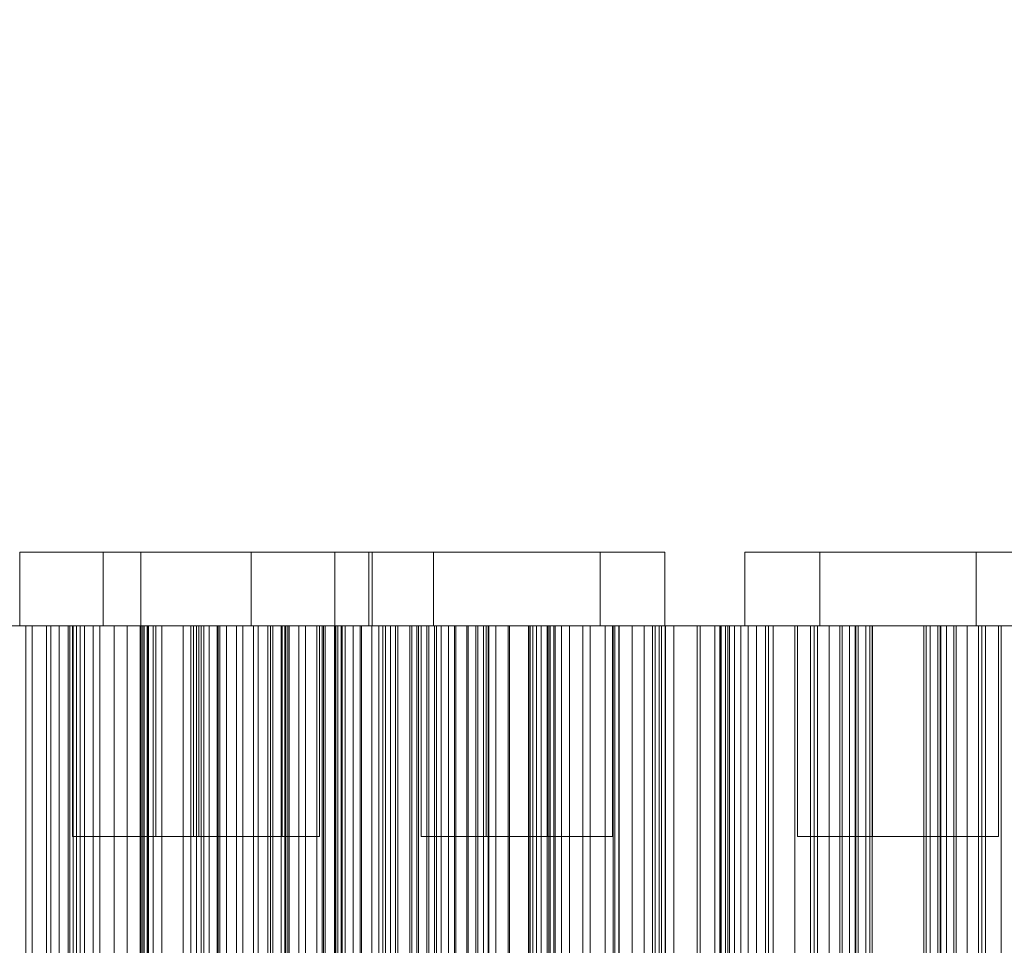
# Model space of a CAD drawing. Header units: millimetres. Extents: x -2233 to 61924, y -68080 to 6847.
# Tile 591 of 656: x 25083 to 25270, y -17311 to -17135. Entities that reach past the tile are written whole.
import ezdxf

# ---------------------------------------------------------------- set-up
doc = ezdxf.new("R2010")
doc.units = ezdxf.units.MM
doc.layers.add('COTAS_P', color=1, linetype='Continuous', lineweight=0)
doc.layers.add('superior_briquetadora', color=7, linetype='Continuous', lineweight=0)
doc.dimstyles.new('R19_100', dxfattribs={"dimtxt": 250, "dimasz": 150, "dimexe": 150, "dimexo": 80, "dimgap": 100, "dimtad": 1, "dimtih": 1, "dimtoh": 1, "dimdsep": 46, "dimcen": 0.09, "dimadec": 0, "dimazin": 0, "dimtfac": 1, "dimtdec": 4, "dimtofl": 0, "dimtmove": 0, "dimatfit": 3, "dimfxl": 1, "dimtolj": 1, "dimtzin": 0, "dimarcsym": 0})

# ---------------------------------------------------------------- blocks, each defined once
blk = doc.blocks.new('DIM_R27_34')
at = {"layer": 'COTAS_P'}
for p, q in [((24250.07, -17080), (24400.07, -17035)), ((26750.07, -17080), (26600.07, -17035)), ((24250.07, -17980), (24250.07, -17080)), ((24250.07, -17080), (26750.07, -17080)), ((24250.07, -17080), (24400.07, -17125)), ((26750.07, -17080), (26600.07, -17125)), ((26750.07, -17980), (26750.07, -17080))]:
    blk.add_line(p, q, dxfattribs=at)
blk.add_text('2500 P', height=250, dxfattribs=at).set_placement((25500.07, -16980))

msp = doc.modelspace()

# ---------------------------------------------------------------- linework, layer by layer
at = {"layer": 'superior_briquetadora'}
for p, q in [((25083.269, -17236), (25085.913, -17236)), ((25083.269, -17236), (25083.269, -17250)), ((25084.976, -17236), (25083.269, -17236)), ((25090.698, -17236), (25084.976, -17236)), ((25085.913, -17236), (25092.386, -17236)), ((25099.3, -17236), (25090.698, -17236)), ((25092.386, -17236), (25101.405, -17236)), ((25099.114, -17236), (25101.759, -17236)), ((25099.114, -17236), (25099.114, -17250)), ((25100.822, -17236), (25099.114, -17236)), ((25109.079, -17236), (25099.3, -17236)), ((25106.543, -17236), (25100.822, -17236)), ((25101.405, -17236), (25111.184, -17236)), ((25101.759, -17236), (25108.231, -17236)), ((25106.229, -17236), (25108.873, -17236)), ((25106.229, -17236), (25106.229, -17250)), ((25107.937, -17236), (25106.229, -17236)), ((25115.146, -17236), (25106.543, -17236)), ((25113.658, -17236), (25107.937, -17236)), ((25108.231, -17236), (25117.251, -17236)), ((25108.873, -17236), (25115.346, -17236)), ((25118.098, -17236), (25109.079, -17236)), ((25111.184, -17236), (25119.786, -17236)), ((25122.26, -17236), (25113.658, -17236)), ((25124.925, -17236), (25115.146, -17236)), ((25115.346, -17236), (25124.365, -17236)), ((25117.251, -17236), (25127.03, -17236)), ((25124.571, -17236), (25118.098, -17236)), ((25119.786, -17236), (25125.508, -17236)), ((25132.04, -17236), (25122.26, -17236)), ((25124.365, -17236), (25134.144, -17236)), ((25127.216, -17236), (25124.571, -17236)), ((25133.944, -17236), (25124.925, -17236)), ((25125.508, -17236), (25127.216, -17236)), ((25127.03, -17236), (25135.632, -17236)), ((25127.216, -17236), (25127.216, -17250)), ((25141.059, -17236), (25132.04, -17236)), ((25140.417, -17236), (25133.944, -17236)), ((25134.144, -17236), (25142.747, -17236)), ((25135.632, -17236), (25141.353, -17236)), ((25143.061, -17236), (25140.417, -17236)), ((25147.532, -17236), (25141.059, -17236)), ((25141.353, -17236), (25143.061, -17236)), ((25142.747, -17236), (25148.468, -17236)), ((25143.061, -17236), (25143.061, -17250)), ((25150.176, -17236), (25147.532, -17236)), ((25148.468, -17236), (25150.176, -17236)), ((25149.52, -17236), (25152.164, -17236)), ((25149.52, -17236), (25149.52, -17250)), ((25151.227, -17236), (25149.52, -17236)), ((25150.176, -17236), (25150.176, -17250)), ((25156.949, -17236), (25151.227, -17236)), ((25152.164, -17236), (25158.637, -17236)), ((25165.551, -17236), (25156.949, -17236)), ((25158.637, -17236), (25167.656, -17236)), ((25161.843, -17236), (25164.487, -17236)), ((25161.843, -17236), (25161.843, -17250)), ((25163.551, -17236), (25161.843, -17236)), ((25169.272, -17236), (25163.551, -17236)), ((25164.487, -17236), (25170.96, -17236)), ((25175.33, -17236), (25165.551, -17236)), ((25167.656, -17236), (25177.435, -17236)), ((25177.874, -17236), (25169.272, -17236)), ((25170.96, -17236), (25179.979, -17236)), ((25184.349, -17236), (25175.33, -17236)), ((25177.435, -17236), (25186.037, -17236)), ((25187.654, -17236), (25177.874, -17236)), ((25179.979, -17236), (25189.758, -17236)), ((25190.822, -17236), (25184.349, -17236)), ((25186.037, -17236), (25191.759, -17236)), ((25196.673, -17236), (25187.654, -17236)), ((25189.758, -17236), (25198.361, -17236)), ((25193.467, -17236), (25190.822, -17236)), ((25191.759, -17236), (25193.467, -17236)), ((25193.467, -17236), (25193.467, -17250)), ((25203.145, -17236), (25196.673, -17236)), ((25198.361, -17236), (25204.082, -17236)), ((25205.79, -17236), (25203.145, -17236)), ((25204.082, -17236), (25205.79, -17236)), ((25205.79, -17236), (25205.79, -17250)), ((25220.979, -17236), (25223.624, -17236)), ((25220.979, -17236), (25220.979, -17250)), ((25222.687, -17236), (25220.979, -17236)), ((25228.408, -17236), (25222.687, -17236)), ((25223.624, -17236), (25230.096, -17236)), ((25237.011, -17236), (25228.408, -17236)), ((25230.096, -17236), (25239.116, -17236)), ((25235.209, -17236), (25237.853, -17236)), ((25235.209, -17236), (25235.209, -17250)), ((25236.916, -17236), (25235.209, -17236)), ((25242.638, -17236), (25236.916, -17236)), ((25246.79, -17236), (25237.011, -17236)), ((25237.853, -17236), (25244.326, -17236)), ((25239.116, -17236), (25248.895, -17236)), ((25251.24, -17236), (25242.638, -17236)), ((25244.326, -17236), (25253.345, -17236)), ((25255.809, -17236), (25246.79, -17236)), ((25248.895, -17236), (25257.497, -17236)), ((25261.019, -17236), (25251.24, -17236)), ((25253.345, -17236), (25263.124, -17236)), ((25262.282, -17236), (25255.809, -17236)), ((25257.497, -17236), (25263.218, -17236)), ((25270.039, -17236), (25261.019, -17236)), ((25264.926, -17236), (25262.282, -17236)), ((25263.124, -17236), (25271.727, -17236)), ((25263.218, -17236), (25264.926, -17236)), ((25264.926, -17236), (25264.926, -17250)), ((25276.511, -17236), (25270.039, -17236)), ((25084.403, -17250), (25078.132, -17250)), ((25093.37, -17250), (25079.171, -17250)), ((25080.26, -17250), (25094.025, -17250)), ((25081.976, -17250), (25085.627, -17250)), ((25082.011, -17250), (25088.329, -17250)), ((25083.269, -17250), (25085.913, -17250)), ((25084.976, -17250), (25083.269, -17250)), ((25090.749, -17250), (25084.403, -17250)), ((25084.403, -17450), (25084.403, -17250)), ((25090.698, -17250), (25084.976, -17250)), ((25085.627, -17250), (25085.627, -17450)), ((25085.627, -17250), (25089.114, -17250)), ((25085.913, -17250), (25092.386, -17250)), ((25088.329, -17250), (25094.72, -17250)), ((25088.329, -17450), (25088.329, -17250)), ((25089.114, -17250), (25089.114, -17450)), ((25089.114, -17250), (25092.425, -17250)), ((25099.3, -17250), (25090.698, -17250)), ((25097.167, -17250), (25090.749, -17250)), ((25090.749, -17450), (25090.749, -17250)), ((25092.386, -17250), (25101.405, -17250)), ((25092.425, -17250), (25092.425, -17450)), ((25092.425, -17250), (25095.541, -17250)), ((25092.757, -17480), (25092.757, -17250)), ((25093.727, -17250), (25092.757, -17250)), ((25092.757, -17250), (25094.26, -17250)), ((25093.257, -17250), (25094.699, -17250)), ((25093.257, -17250), (25093.257, -17290)), ((25094.188, -17250), (25093.257, -17250)), ((25107.415, -17250), (25093.37, -17250)), ((25093.37, -17450), (25093.37, -17250)), ((25096.978, -17250), (25093.727, -17250)), ((25094.025, -17250), (25106.834, -17250)), ((25094.025, -17450), (25094.025, -17250)), ((25097.309, -17250), (25094.188, -17250)), ((25094.26, -17250), (25097.937, -17250)), ((25094.699, -17250), (25098.23, -17250)), ((25094.72, -17250), (25101.182, -17250)), ((25094.72, -17450), (25094.72, -17250)), ((25095.541, -17250), (25095.541, -17450)), ((25095.541, -17250), (25098.436, -17250)), ((25101.866, -17250), (25096.978, -17250)), ((25103.655, -17250), (25097.167, -17250)), ((25097.167, -17450), (25097.167, -17250)), ((25102.001, -17250), (25097.309, -17250)), ((25097.937, -17250), (25103.062, -17250)), ((25098.23, -17250), (25103.149, -17250)), ((25098.436, -17250), (25098.436, -17450)), ((25098.436, -17250), (25107.535, -17250)), ((25099.114, -17250), (25101.759, -17250)), ((25100.822, -17250), (25099.114, -17250)), ((25109.079, -17250), (25099.3, -17250)), ((25106.543, -17250), (25100.822, -17250)), ((25101.182, -17250), (25107.71, -17250)), ((25101.182, -17450), (25101.182, -17250)), ((25101.405, -17250), (25111.184, -17250)), ((25101.759, -17250), (25108.231, -17250)), ((25107.422, -17250), (25101.866, -17250)), ((25107.335, -17250), (25102.001, -17250)), ((25103.062, -17250), (25108.618, -17250)), ((25103.149, -17250), (25108.483, -17250)), ((25110.208, -17250), (25103.655, -17250)), ((25103.655, -17450), (25103.655, -17250)), ((25106.086, -17250), (25106.086, -17450)), ((25106.151, -17250), (25106.086, -17250)), ((25106.086, -17250), (25106.194, -17250)), ((25106.151, -17250), (25106.151, -17450)), ((25106.402, -17250), (25106.151, -17250)), ((25106.194, -17250), (25106.194, -17450)), ((25106.194, -17250), (25106.468, -17250)), ((25106.229, -17250), (25108.873, -17250)), ((25107.937, -17250), (25106.229, -17250)), ((25106.402, -17250), (25106.402, -17450)), ((25106.855, -17250), (25106.402, -17250)), ((25106.468, -17250), (25106.468, -17450)), ((25106.468, -17250), (25115.753, -17250)), ((25115.146, -17250), (25106.543, -17250)), ((25106.834, -17250), (25118.195, -17250)), ((25106.834, -17450), (25106.834, -17250)), ((25106.855, -17250), (25106.855, -17450)), ((25107.535, -17250), (25106.855, -17250)), ((25112.255, -17250), (25107.335, -17250)), ((25120.766, -17250), (25107.415, -17250)), ((25107.415, -17450), (25107.415, -17250)), ((25112.547, -17250), (25107.422, -17250)), ((25107.535, -17250), (25107.535, -17450)), ((25107.71, -17250), (25114.303, -17250)), ((25107.71, -17450), (25107.71, -17250)), ((25113.658, -17250), (25107.937, -17250)), ((25108.231, -17250), (25117.251, -17250)), ((25108.483, -17250), (25113.175, -17250)), ((25108.603, -17480), (25108.603, -17250)), ((25109.573, -17250), (25108.603, -17250)), ((25108.603, -17250), (25110.105, -17250)), ((25108.618, -17250), (25113.506, -17250)), ((25108.873, -17250), (25115.346, -17250)), ((25118.098, -17250), (25109.079, -17250)), ((25109.102, -17250), (25110.545, -17250)), ((25109.102, -17250), (25109.102, -17290)), ((25110.034, -17250), (25109.102, -17250)), ((25112.824, -17250), (25109.573, -17250)), ((25113.154, -17250), (25110.034, -17250)), ((25110.105, -17250), (25113.783, -17250)), ((25116.825, -17250), (25110.208, -17250)), ((25110.208, -17450), (25110.208, -17250)), ((25110.545, -17250), (25114.075, -17250)), ((25111.184, -17250), (25119.786, -17250)), ((25115.785, -17250), (25112.255, -17250)), ((25116.225, -17250), (25112.547, -17250)), ((25117.712, -17250), (25112.824, -17250)), ((25117.847, -17250), (25113.154, -17250)), ((25113.175, -17250), (25116.296, -17250)), ((25113.506, -17250), (25116.757, -17250)), ((25122.26, -17250), (25113.658, -17250)), ((25113.783, -17250), (25118.907, -17250)), ((25114.075, -17250), (25118.995, -17250)), ((25114.303, -17250), (25120.957, -17250)), ((25114.303, -17450), (25114.303, -17250)), ((25124.925, -17250), (25115.146, -17250)), ((25115.346, -17250), (25124.365, -17250)), ((25115.718, -17480), (25115.718, -17250)), ((25116.688, -17250), (25115.718, -17250)), ((25115.718, -17250), (25117.22, -17250)), ((25115.753, -17250), (25115.753, -17450)), ((25115.753, -17250), (25119.205, -17250)), ((25117.228, -17250), (25115.785, -17250)), ((25116.217, -17250), (25117.659, -17250)), ((25116.217, -17250), (25116.217, -17290)), ((25117.148, -17250), (25116.217, -17250)), ((25117.727, -17250), (25116.225, -17250)), ((25116.296, -17250), (25117.228, -17250)), ((25119.939, -17250), (25116.688, -17250)), ((25116.757, -17250), (25117.727, -17250)), ((25130.383, -17250), (25116.825, -17250)), ((25116.825, -17450), (25116.825, -17250)), ((25120.269, -17250), (25117.148, -17250)), ((25117.22, -17250), (25120.898, -17250)), ((25117.228, -17250), (25117.228, -17290)), ((25117.251, -17250), (25127.03, -17250)), ((25117.659, -17250), (25121.19, -17250)), ((25123.268, -17250), (25117.712, -17250)), ((25117.727, -17480), (25117.727, -17250)), ((25123.181, -17250), (25117.847, -17250)), ((25124.571, -17250), (25118.098, -17250)), ((25118.195, -17250), (25121.277, -17250)), ((25118.195, -17450), (25118.195, -17250)), ((25118.907, -17250), (25124.464, -17250)), ((25118.995, -17250), (25124.329, -17250)), ((25119.205, -17250), (25119.205, -17450)), ((25119.205, -17250), (25122.495, -17250)), ((25119.786, -17250), (25125.508, -17250)), ((25124.826, -17250), (25119.939, -17250)), ((25124.961, -17250), (25120.269, -17250)), ((25132.91, -17250), (25120.766, -17250)), ((25120.766, -17450), (25120.766, -17250)), ((25120.898, -17250), (25126.022, -17250)), ((25120.957, -17250), (25127.67, -17250)), ((25120.957, -17450), (25120.957, -17250)), ((25121.19, -17250), (25126.109, -17250)), ((25121.277, -17250), (25124.417, -17250)), ((25121.277, -17450), (25121.277, -17250)), ((25132.04, -17250), (25122.26, -17250)), ((25122.495, -17250), (25122.495, -17450)), ((25122.495, -17250), (25125.615, -17250)), ((25128.1, -17250), (25123.181, -17250)), ((25128.392, -17250), (25123.268, -17250)), ((25124.329, -17250), (25129.021, -17250)), ((25124.365, -17250), (25134.144, -17250)), ((25124.417, -17250), (25127.614, -17250)), ((25124.417, -17450), (25124.417, -17250)), ((25124.464, -17250), (25129.351, -17250)), ((25127.216, -17250), (25124.571, -17250)), ((25130.383, -17250), (25124.826, -17250)), ((25133.944, -17250), (25124.925, -17250)), ((25130.295, -17250), (25124.961, -17250)), ((25125.508, -17250), (25127.216, -17250)), ((25125.615, -17250), (25125.615, -17450)), ((25125.615, -17250), (25128.55, -17250)), ((25126.022, -17250), (25131.579, -17250)), ((25126.109, -17250), (25131.444, -17250)), ((25127.03, -17250), (25135.632, -17250)), ((25127.614, -17250), (25130.866, -17250)), ((25127.614, -17450), (25127.614, -17250)), ((25127.67, -17250), (25134.437, -17250)), ((25127.67, -17450), (25127.67, -17250)), ((25131.631, -17250), (25128.1, -17250)), ((25132.07, -17250), (25128.392, -17250)), ((25128.55, -17250), (25128.55, -17450)), ((25128.55, -17250), (25131.283, -17250)), ((25129.021, -17250), (25132.142, -17250)), ((25129.351, -17250), (25132.602, -17250)), ((25135.215, -17250), (25130.295, -17250)), ((25135.507, -17250), (25130.383, -17250)), ((25144.513, -17250), (25130.383, -17250)), ((25130.383, -17450), (25130.383, -17250)), ((25130.866, -17250), (25134.173, -17250)), ((25130.866, -17450), (25130.866, -17250)), ((25131.283, -17250), (25131.283, -17450)), ((25131.283, -17250), (25133.786, -17250)), ((25131.444, -17250), (25136.136, -17250)), ((25131.579, -17250), (25136.466, -17250)), ((25133.073, -17250), (25131.631, -17250)), ((25141.059, -17250), (25132.04, -17250)), ((25133.573, -17250), (25132.07, -17250)), ((25132.142, -17250), (25133.073, -17250)), ((25132.602, -17250), (25133.573, -17250)), ((25136.249, -17250), (25132.91, -17250)), ((25132.91, -17450), (25132.91, -17250)), ((25133.073, -17250), (25133.073, -17290)), ((25133.573, -17480), (25133.573, -17250)), ((25133.786, -17250), (25133.786, -17450)), ((25133.786, -17250), (25143.211, -17250)), ((25140.417, -17250), (25133.944, -17250)), ((25134.144, -17250), (25142.747, -17250)), ((25134.173, -17250), (25137.531, -17250)), ((25134.173, -17450), (25134.173, -17250)), ((25134.437, -17250), (25141.257, -17250)), ((25134.437, -17450), (25134.437, -17250)), ((25138.746, -17250), (25135.215, -17250)), ((25139.185, -17250), (25135.507, -17250)), ((25135.632, -17250), (25141.353, -17250)), ((25136.136, -17250), (25139.257, -17250)), ((25139.639, -17250), (25136.249, -17250)), ((25136.249, -17450), (25136.249, -17250)), ((25136.466, -17250), (25139.717, -17250)), ((25137.531, -17250), (25140.94, -17250)), ((25137.531, -17450), (25137.531, -17250)), ((25140.188, -17250), (25138.746, -17250)), ((25140.687, -17250), (25139.185, -17250)), ((25139.257, -17250), (25140.188, -17250)), ((25143.079, -17250), (25139.639, -17250)), ((25139.639, -17450), (25139.639, -17250)), ((25139.717, -17250), (25140.687, -17250)), ((25140.188, -17250), (25140.188, -17290)), ((25143.061, -17250), (25140.417, -17250)), ((25140.687, -17480), (25140.687, -17250)), ((25140.94, -17250), (25144.399, -17250)), ((25140.94, -17450), (25140.94, -17250)), ((25147.532, -17250), (25141.059, -17250)), ((25141.257, -17250), (25148.126, -17250)), ((25141.257, -17450), (25141.257, -17250)), ((25141.353, -17250), (25143.061, -17250)), ((25142.747, -17250), (25148.468, -17250)), ((25143.002, -17250), (25143.002, -17450)), ((25143.211, -17250), (25143.002, -17250)), ((25143.002, -17250), (25143.028, -17250)), ((25143.028, -17250), (25143.028, -17450)), ((25143.028, -17250), (25143.261, -17250)), ((25146.567, -17250), (25143.079, -17250)), ((25143.079, -17450), (25143.079, -17250)), ((25143.211, -17250), (25143.211, -17450)), ((25143.261, -17250), (25143.261, -17450)), ((25143.261, -17250), (25143.686, -17250)), ((25143.686, -17250), (25143.686, -17450)), ((25143.686, -17250), (25144.289, -17250)), ((25144.289, -17250), (25144.289, -17450)), ((25144.289, -17250), (25145.062, -17250)), ((25144.399, -17250), (25147.905, -17250)), ((25144.399, -17450), (25144.399, -17250)), ((25158.67, -17250), (25144.513, -17250)), ((25144.513, -17450), (25144.513, -17250)), ((25145.062, -17250), (25145.062, -17450)), ((25145.062, -17250), (25154.628, -17250)), ((25150.102, -17250), (25146.567, -17250)), ((25146.567, -17450), (25146.567, -17250)), ((25150.176, -17250), (25147.532, -17250)), ((25147.905, -17250), (25151.457, -17250)), ((25147.905, -17450), (25147.905, -17250)), ((25148.126, -17250), (25162.037, -17250)), ((25148.126, -17450), (25148.126, -17250)), ((25148.468, -17250), (25150.176, -17250)), ((25149.52, -17250), (25152.164, -17250)), ((25151.227, -17250), (25149.52, -17250)), ((25153.682, -17250), (25150.102, -17250)), ((25150.102, -17450), (25150.102, -17250)), ((25156.949, -17250), (25151.227, -17250)), ((25151.457, -17250), (25155.054, -17250)), ((25151.457, -17450), (25151.457, -17250)), ((25152.164, -17250), (25158.637, -17250)), ((25152.186, -17250), (25152.186, -17480)), ((25153.128, -17250), (25152.186, -17250)), ((25152.186, -17250), (25155.004, -17250)), ((25152.685, -17250), (25155.489, -17250)), ((25152.685, -17250), (25152.685, -17800)), ((25153.623, -17250), (25152.685, -17250)), ((25157.796, -17250), (25153.128, -17250)), ((25158.267, -17250), (25153.623, -17250)), ((25157.306, -17250), (25153.682, -17250)), ((25153.682, -17450), (25153.682, -17250)), ((25154.628, -17250), (25154.628, -17450)), ((25154.628, -17250), (25157.694, -17250)), ((25155.004, -17250), (25161.477, -17250)), ((25155.054, -17250), (25158.694, -17250)), ((25155.054, -17450), (25155.054, -17250)), ((25155.489, -17250), (25161.929, -17250)), ((25165.551, -17250), (25156.949, -17250)), ((25160.971, -17250), (25157.306, -17250)), ((25157.306, -17450), (25157.306, -17250)), ((25157.694, -17250), (25157.694, -17450)), ((25157.694, -17250), (25160.592, -17250)), ((25166.01, -17250), (25157.796, -17250)), ((25166.439, -17250), (25158.267, -17250)), ((25158.637, -17250), (25167.656, -17250)), ((25172.311, -17250), (25158.67, -17250)), ((25158.67, -17450), (25158.67, -17250)), ((25158.694, -17250), (25162.375, -17250)), ((25158.694, -17450), (25158.694, -17250)), ((25159.008, -17480), (25159.008, -17250)), ((25159.979, -17250), (25159.008, -17250)), ((25159.008, -17250), (25160.511, -17250)), ((25159.508, -17250), (25160.95, -17250)), ((25159.508, -17250), (25159.508, -17290)), ((25160.439, -17250), (25159.508, -17250)), ((25163.229, -17250), (25159.979, -17250)), ((25163.56, -17250), (25160.439, -17250)), ((25160.511, -17250), (25164.189, -17250)), ((25160.592, -17250), (25160.592, -17450)), ((25160.592, -17250), (25163.314, -17250)), ((25160.95, -17250), (25164.481, -17250)), ((25164.677, -17250), (25160.971, -17250)), ((25160.971, -17450), (25160.971, -17250)), ((25161.477, -17250), (25171.353, -17250)), ((25161.843, -17250), (25164.487, -17250)), ((25163.551, -17250), (25161.843, -17250)), ((25161.929, -17250), (25171.755, -17250)), ((25162.037, -17250), (25176.249, -17250)), ((25162.037, -17450), (25162.037, -17250)), ((25162.375, -17250), (25166.095, -17250)), ((25162.375, -17450), (25162.375, -17250)), ((25168.117, -17250), (25163.229, -17250)), ((25163.314, -17250), (25163.314, -17450)), ((25163.314, -17250), (25165.846, -17250)), ((25169.272, -17250), (25163.551, -17250)), ((25168.252, -17250), (25163.56, -17250)), ((25164.189, -17250), (25169.313, -17250)), ((25164.481, -17250), (25169.4, -17250)), ((25164.487, -17250), (25170.96, -17250)), ((25168.421, -17250), (25164.677, -17250)), ((25164.677, -17450), (25164.677, -17250)), ((25175.33, -17250), (25165.551, -17250)), ((25165.846, -17250), (25165.846, -17450)), ((25165.846, -17250), (25168.169, -17250)), ((25177.454, -17250), (25166.01, -17250)), ((25166.095, -17250), (25169.854, -17250)), ((25166.095, -17450), (25166.095, -17250)), ((25177.825, -17250), (25166.439, -17250)), ((25167.656, -17250), (25177.435, -17250)), ((25173.673, -17250), (25168.117, -17250)), ((25168.169, -17250), (25168.169, -17450)), ((25168.169, -17250), (25170.256, -17250)), ((25173.586, -17250), (25168.252, -17250)), ((25172.203, -17250), (25168.421, -17250)), ((25168.421, -17450), (25168.421, -17250)), ((25177.874, -17250), (25169.272, -17250)), ((25169.313, -17250), (25174.869, -17250)), ((25169.4, -17250), (25174.734, -17250)), ((25169.854, -17250), (25173.649, -17250)), ((25169.854, -17450), (25169.854, -17250)), ((25170.256, -17250), (25170.256, -17450)), ((25170.256, -17250), (25179.916, -17250)), ((25170.96, -17250), (25179.979, -17250)), ((25171.331, -17480), (25171.331, -17250)), ((25172.302, -17250), (25171.331, -17250)), ((25171.331, -17250), (25172.834, -17250)), ((25171.353, -17250), (25184.255, -17250)), ((25171.755, -17250), (25184.59, -17250)), ((25171.831, -17250), (25173.273, -17250)), ((25171.831, -17250), (25171.831, -17290)), ((25172.762, -17250), (25171.831, -17250)), ((25176.019, -17250), (25172.203, -17250)), ((25172.203, -17450), (25172.203, -17250)), ((25175.553, -17250), (25172.302, -17250)), ((25184.911, -17250), (25172.311, -17250)), ((25172.311, -17450), (25172.311, -17250)), ((25175.883, -17250), (25172.762, -17250)), ((25172.834, -17250), (25176.512, -17250)), ((25173.273, -17250), (25176.804, -17250)), ((25178.506, -17250), (25173.586, -17250)), ((25173.649, -17250), (25186.115, -17250)), ((25173.649, -17450), (25173.649, -17250)), ((25178.798, -17250), (25173.673, -17250)), ((25174.734, -17250), (25179.426, -17250)), ((25174.869, -17250), (25179.757, -17250)), ((25184.349, -17250), (25175.33, -17250)), ((25180.44, -17250), (25175.553, -17250)), ((25180.575, -17250), (25175.883, -17250)), ((25179.869, -17250), (25176.019, -17250)), ((25176.019, -17450), (25176.019, -17250)), ((25176.249, -17250), (25190.215, -17250)), ((25176.249, -17450), (25176.249, -17250)), ((25176.512, -17250), (25181.636, -17250)), ((25176.804, -17250), (25181.723, -17250)), ((25177.435, -17250), (25186.037, -17250)), ((25191.689, -17250), (25177.454, -17250)), ((25191.987, -17250), (25177.825, -17250)), ((25187.654, -17250), (25177.874, -17250)), ((25182.036, -17250), (25178.506, -17250)), ((25182.476, -17250), (25178.798, -17250)), ((25179.426, -17250), (25182.547, -17250)), ((25179.757, -17250), (25183.008, -17250)), ((25183.75, -17250), (25179.869, -17250)), ((25179.869, -17450), (25179.869, -17250)), ((25179.916, -17250), (25179.916, -17450)), ((25179.916, -17250), (25180.18, -17250)), ((25179.979, -17250), (25189.758, -17250)), ((25180.18, -17250), (25180.18, -17450)), ((25180.18, -17250), (25180.684, -17250)), ((25185.997, -17250), (25180.44, -17250)), ((25185.909, -17250), (25180.575, -17250)), ((25180.684, -17250), (25180.684, -17450)), ((25180.684, -17250), (25181.4, -17250)), ((25181.4, -17250), (25181.4, -17450)), ((25181.4, -17250), (25182.311, -17250)), ((25181.636, -17250), (25187.193, -17250)), ((25181.723, -17250), (25187.058, -17250)), ((25183.479, -17250), (25182.036, -17250)), ((25182.311, -17250), (25182.311, -17450)), ((25182.311, -17250), (25183.403, -17250)), ((25183.978, -17250), (25182.476, -17250)), ((25182.547, -17250), (25183.479, -17250)), ((25183.008, -17250), (25183.978, -17250)), ((25183.403, -17250), (25183.403, -17450)), ((25183.403, -17250), (25184.668, -17250)), ((25183.479, -17250), (25183.479, -17290)), ((25187.662, -17250), (25183.75, -17250)), ((25183.75, -17450), (25183.75, -17250)), ((25183.978, -17480), (25183.978, -17250)), ((25184.255, -17250), (25199.685, -17250)), ((25190.822, -17250), (25184.349, -17250)), ((25184.59, -17250), (25199.942, -17250)), ((25184.668, -17250), (25184.668, -17450)), ((25184.668, -17250), (25194.423, -17250)), ((25195.987, -17250), (25184.911, -17250)), ((25184.911, -17450), (25184.911, -17250)), ((25190.829, -17250), (25185.909, -17250)), ((25191.121, -17250), (25185.997, -17250)), ((25186.037, -17250), (25191.759, -17250)), ((25186.115, -17250), (25197.011, -17250)), ((25186.115, -17450), (25186.115, -17250)), ((25187.058, -17250), (25191.75, -17250)), ((25187.193, -17250), (25192.08, -17250)), ((25196.673, -17250), (25187.654, -17250)), ((25191.601, -17250), (25187.662, -17250)), ((25187.662, -17450), (25187.662, -17250)), ((25189.758, -17250), (25198.361, -17250)), ((25190.215, -17250), (25203.4, -17250)), ((25190.215, -17450), (25190.215, -17250)), ((25193.467, -17250), (25190.822, -17250)), ((25194.36, -17250), (25190.829, -17250)), ((25194.799, -17250), (25191.121, -17250)), ((25204.677, -17250), (25191.601, -17250)), ((25191.601, -17450), (25191.601, -17250)), ((25208.167, -17250), (25191.689, -17250)), ((25191.75, -17250), (25194.871, -17250)), ((25191.759, -17250), (25193.467, -17250)), ((25208.381, -17250), (25191.987, -17250)), ((25192.08, -17250), (25195.331, -17250)), ((25195.802, -17250), (25194.36, -17250)), ((25194.423, -17250), (25194.423, -17450)), ((25194.423, -17250), (25197.072, -17250)), ((25196.301, -17250), (25194.799, -17250)), ((25194.871, -17250), (25195.802, -17250)), ((25195.331, -17250), (25196.301, -17250)), ((25195.802, -17250), (25195.802, -17290)), ((25205.113, -17250), (25195.987, -17250)), ((25195.987, -17450), (25195.987, -17250)), ((25196.301, -17480), (25196.301, -17250)), ((25203.145, -17250), (25196.673, -17250)), ((25197.011, -17250), (25205.917, -17250)), ((25197.011, -17450), (25197.011, -17250)), ((25197.072, -17250), (25197.072, -17450)), ((25197.072, -17250), (25199.551, -17250)), ((25198.361, -17250), (25204.082, -17250)), ((25199.551, -17250), (25199.551, -17450)), ((25199.551, -17250), (25201.848, -17250)), ((25199.685, -17250), (25217.052, -17250)), ((25199.942, -17250), (25217.221, -17250)), ((25201.848, -17250), (25201.848, -17450)), ((25201.848, -17250), (25203.952, -17250)), ((25205.79, -17250), (25203.145, -17250)), ((25203.4, -17250), (25215.295, -17250)), ((25203.4, -17450), (25203.4, -17250)), ((25203.952, -17250), (25203.952, -17450)), ((25203.952, -17250), (25205.844, -17250)), ((25204.082, -17250), (25205.79, -17250)), ((25216.415, -17250), (25204.677, -17250)), ((25204.677, -17450), (25204.677, -17250)), ((25211.937, -17250), (25205.113, -17250)), ((25205.113, -17450), (25205.113, -17250)), ((25205.844, -17250), (25205.844, -17450)), ((25205.844, -17250), (25207.494, -17250)), ((25205.917, -17250), (25212.492, -17250)), ((25205.917, -17450), (25205.917, -17250)), ((25207.494, -17250), (25207.494, -17450)), ((25207.494, -17250), (25217.296, -17250)), ((25226.255, -17250), (25208.167, -17250)), ((25226.377, -17250), (25208.381, -17250)), ((25216.199, -17250), (25211.937, -17250)), ((25211.937, -17450), (25211.937, -17250)), ((25212.492, -17250), (25216.481, -17250)), ((25212.492, -17450), (25212.492, -17250)), ((25215.295, -17250), (25225.445, -17250)), ((25215.295, -17450), (25215.295, -17250)), ((25217.733, -17250), (25216.199, -17250)), ((25216.199, -17450), (25216.199, -17250)), ((25226.364, -17250), (25216.415, -17250)), ((25216.415, -17450), (25216.415, -17250)), ((25216.481, -17250), (25217.733, -17250)), ((25216.481, -17450), (25216.481, -17250)), ((25217.052, -17250), (25235.688, -17250)), ((25217.221, -17250), (25235.761, -17250)), ((25217.296, -17250), (25217.296, -17450)), ((25217.296, -17250), (25218.031, -17250)), ((25217.733, -17450), (25217.733, -17250)), ((25218.031, -17250), (25218.031, -17450)), ((25218.031, -17250), (25219.008, -17250)), ((25219.008, -17250), (25219.008, -17450)), ((25219.008, -17250), (25220.2, -17250)), ((25220.2, -17250), (25220.2, -17450)), ((25220.2, -17250), (25221.588, -17250)), ((25220.979, -17250), (25223.624, -17250)), ((25222.687, -17250), (25220.979, -17250)), ((25221.588, -17250), (25221.588, -17450)), ((25221.588, -17250), (25223.159, -17250)), ((25228.408, -17250), (25222.687, -17250)), ((25223.159, -17250), (25223.159, -17450)), ((25223.159, -17250), (25224.904, -17250)), ((25223.624, -17250), (25230.096, -17250)), ((25224.904, -17250), (25224.904, -17450)), ((25224.904, -17250), (25234.753, -17250)), ((25225.445, -17250), (25233.459, -17250)), ((25225.445, -17450), (25225.445, -17250)), ((25245.259, -17250), (25226.255, -17250)), ((25234.141, -17250), (25226.364, -17250)), ((25226.364, -17450), (25226.364, -17250)), ((25245.283, -17250), (25226.377, -17250)), ((25237.011, -17250), (25228.408, -17250)), ((25230.096, -17250), (25239.116, -17250)), ((25230.468, -17480), (25230.468, -17250)), ((25231.438, -17250), (25230.468, -17250)), ((25230.468, -17250), (25231.97, -17250)), ((25230.967, -17250), (25232.41, -17250)), ((25230.967, -17250), (25230.967, -17290)), ((25231.899, -17250), (25230.967, -17250)), ((25234.689, -17250), (25231.438, -17250)), ((25235.019, -17250), (25231.899, -17250)), ((25231.97, -17250), (25235.648, -17250)), ((25232.41, -17250), (25235.94, -17250)), ((25233.459, -17250), (25239.028, -17250)), ((25233.459, -17450), (25233.459, -17250)), ((25239.449, -17250), (25234.141, -17250)), ((25234.141, -17450), (25234.141, -17250)), ((25239.577, -17250), (25234.689, -17250)), ((25234.753, -17250), (25234.753, -17450)), ((25234.753, -17250), (25236.961, -17250)), ((25239.712, -17250), (25235.019, -17250)), ((25235.209, -17250), (25237.853, -17250)), ((25236.916, -17250), (25235.209, -17250)), ((25235.648, -17250), (25240.772, -17250)), ((25235.688, -17250), (25254.876, -17250)), ((25235.761, -17250), (25254.852, -17250)), ((25235.94, -17250), (25240.86, -17250)), ((25242.638, -17250), (25236.916, -17250)), ((25236.961, -17250), (25236.961, -17450)), ((25236.961, -17250), (25238.995, -17250)), ((25246.79, -17250), (25237.011, -17250)), ((25237.853, -17250), (25244.326, -17250)), ((25238.995, -17250), (25238.995, -17450)), ((25238.995, -17250), (25240.847, -17250)), ((25239.028, -17250), (25241.94, -17250)), ((25239.028, -17450), (25239.028, -17250)), ((25239.116, -17250), (25248.895, -17250)), ((25242.082, -17250), (25239.449, -17250)), ((25239.449, -17450), (25239.449, -17250)), ((25245.133, -17250), (25239.577, -17250)), ((25245.046, -17250), (25239.712, -17250)), ((25240.772, -17250), (25246.329, -17250)), ((25240.847, -17250), (25240.847, -17450)), ((25240.847, -17250), (25242.503, -17250)), ((25240.86, -17250), (25246.194, -17250)), ((25241.94, -17250), (25242.082, -17250)), ((25241.94, -17450), (25241.94, -17250)), ((25242.082, -17450), (25242.082, -17250)), ((25242.503, -17250), (25242.503, -17450)), ((25242.503, -17250), (25243.945, -17250)), ((25251.24, -17250), (25242.638, -17250)), ((25243.945, -17250), (25243.945, -17450)), ((25243.945, -17250), (25245.143, -17250)), ((25244.326, -17250), (25253.345, -17250)), ((25244.697, -17480), (25244.697, -17250)), ((25245.668, -17250), (25244.697, -17250)), ((25244.697, -17250), (25246.2, -17250)), ((25249.965, -17250), (25245.046, -17250)), ((25250.257, -17250), (25245.133, -17250)), ((25245.143, -17250), (25245.143, -17450)), ((25245.143, -17250), (25254.992, -17250)), ((25245.197, -17250), (25246.639, -17250)), ((25245.197, -17250), (25245.197, -17290)), ((25246.128, -17250), (25245.197, -17250)), ((25264.447, -17250), (25245.259, -17250)), ((25264.374, -17250), (25245.283, -17250)), ((25248.919, -17250), (25245.668, -17250)), ((25249.249, -17250), (25246.128, -17250)), ((25246.194, -17250), (25250.886, -17250)), ((25246.2, -17250), (25249.878, -17250)), ((25246.329, -17250), (25251.216, -17250)), ((25246.639, -17250), (25250.17, -17250)), ((25255.809, -17250), (25246.79, -17250)), ((25248.895, -17250), (25257.497, -17250)), ((25253.806, -17250), (25248.919, -17250)), ((25253.941, -17250), (25249.249, -17250)), ((25249.878, -17250), (25255.002, -17250)), ((25253.496, -17250), (25249.965, -17250)), ((25250.17, -17250), (25255.089, -17250)), ((25253.935, -17250), (25250.257, -17250)), ((25250.886, -17250), (25254.007, -17250)), ((25251.216, -17250), (25254.467, -17250)), ((25261.019, -17250), (25251.24, -17250)), ((25253.345, -17250), (25263.124, -17250)), ((25254.938, -17250), (25253.496, -17250)), ((25259.362, -17250), (25253.806, -17250)), ((25255.438, -17250), (25253.935, -17250)), ((25259.275, -17250), (25253.941, -17250)), ((25254.007, -17250), (25254.938, -17250)), ((25254.467, -17250), (25255.438, -17250)), ((25254.852, -17250), (25273.758, -17250)), ((25254.876, -17250), (25273.88, -17250)), ((25254.938, -17250), (25254.938, -17290)), ((25254.992, -17250), (25254.992, -17450)), ((25254.992, -17250), (25256.19, -17250)), ((25255.002, -17250), (25260.558, -17250)), ((25255.089, -17250), (25260.423, -17250)), ((25255.438, -17480), (25255.438, -17250)), ((25262.282, -17250), (25255.809, -17250)), ((25256.19, -17250), (25256.19, -17450)), ((25256.19, -17250), (25257.632, -17250)), ((25257.497, -17250), (25263.218, -17250)), ((25257.632, -17250), (25257.632, -17450)), ((25257.632, -17250), (25259.288, -17250)), ((25258.053, -17250), (25260.686, -17250)), ((25258.195, -17250), (25258.053, -17250)), ((25258.053, -17450), (25258.053, -17250)), ((25261.107, -17250), (25258.195, -17250)), ((25258.195, -17450), (25258.195, -17250)), ((25264.195, -17250), (25259.275, -17250)), ((25259.288, -17250), (25259.288, -17450)), ((25259.288, -17250), (25261.139, -17250)), ((25264.487, -17250), (25259.362, -17250)), ((25260.423, -17250), (25265.116, -17250)), ((25260.558, -17250), (25265.446, -17250)), ((25260.686, -17250), (25265.994, -17250)), ((25260.686, -17450), (25260.686, -17250)), ((25270.039, -17250), (25261.019, -17250)), ((25266.676, -17250), (25261.107, -17250)), ((25261.107, -17450), (25261.107, -17250)), ((25261.139, -17250), (25261.139, -17450)), ((25261.139, -17250), (25263.174, -17250)), ((25264.926, -17250), (25262.282, -17250)), ((25263.124, -17250), (25271.727, -17250)), ((25263.174, -17250), (25263.174, -17450)), ((25263.174, -17250), (25265.382, -17250)), ((25263.218, -17250), (25264.926, -17250)), ((25267.725, -17250), (25264.195, -17250)), ((25282.914, -17250), (25264.374, -17250)), ((25283.083, -17250), (25264.447, -17250)), ((25268.165, -17250), (25264.487, -17250)), ((25265.116, -17250), (25268.236, -17250)), ((25265.382, -17250), (25265.382, -17450)), ((25265.382, -17250), (25275.231, -17250)), ((25265.446, -17250), (25268.697, -17250)), ((25265.994, -17250), (25273.771, -17250)), ((25265.994, -17450), (25265.994, -17250)), ((25274.69, -17250), (25266.676, -17250)), ((25266.676, -17450), (25266.676, -17250)), ((25269.168, -17250), (25267.725, -17250)), ((25269.667, -17250), (25268.165, -17250)), ((25268.236, -17250), (25269.168, -17250)), ((25268.697, -17250), (25269.667, -17250)), ((25269.168, -17250), (25269.168, -17290)), ((25269.667, -17480), (25269.667, -17250)), ((25276.511, -17250), (25270.039, -17250)), ((25093.257, -17290), (25094.699, -17290)), ((25094.188, -17290), (25093.257, -17290)), ((25097.309, -17290), (25094.188, -17290)), ((25094.699, -17290), (25098.23, -17290)), ((25102.001, -17290), (25097.309, -17290)), ((25098.23, -17290), (25103.149, -17290)), ((25107.335, -17290), (25102.001, -17290)), ((25103.149, -17290), (25108.483, -17290)), ((25112.255, -17290), (25107.335, -17290)), ((25108.483, -17290), (25113.175, -17290)), ((25109.102, -17290), (25110.545, -17290)), ((25110.034, -17290), (25109.102, -17290)), ((25113.154, -17290), (25110.034, -17290)), ((25110.545, -17290), (25114.075, -17290)), ((25115.785, -17290), (25112.255, -17290)), ((25117.847, -17290), (25113.154, -17290)), ((25113.175, -17290), (25116.296, -17290)), ((25114.075, -17290), (25118.995, -17290)), ((25117.228, -17290), (25115.785, -17290)), ((25116.217, -17290), (25117.659, -17290)), ((25117.148, -17290), (25116.217, -17290)), ((25116.296, -17290), (25117.228, -17290)), ((25120.269, -17290), (25117.148, -17290)), ((25117.659, -17290), (25121.19, -17290)), ((25123.181, -17290), (25117.847, -17290)), ((25118.995, -17290), (25124.329, -17290)), ((25124.961, -17290), (25120.269, -17290)), ((25121.19, -17290), (25126.109, -17290)), ((25128.1, -17290), (25123.181, -17290)), ((25124.329, -17290), (25129.021, -17290)), ((25130.295, -17290), (25124.961, -17290)), ((25126.109, -17290), (25131.444, -17290)), ((25131.631, -17290), (25128.1, -17290)), ((25129.021, -17290), (25132.142, -17290)), ((25135.215, -17290), (25130.295, -17290)), ((25131.444, -17290), (25136.136, -17290)), ((25133.073, -17290), (25131.631, -17290)), ((25132.142, -17290), (25133.073, -17290)), ((25138.746, -17290), (25135.215, -17290)), ((25136.136, -17290), (25139.257, -17290)), ((25140.188, -17290), (25138.746, -17290)), ((25139.257, -17290), (25140.188, -17290)), ((25159.508, -17290), (25160.95, -17290)), ((25160.439, -17290), (25159.508, -17290)), ((25163.56, -17290), (25160.439, -17290)), ((25160.95, -17290), (25164.481, -17290)), ((25168.252, -17290), (25163.56, -17290)), ((25164.481, -17290), (25169.4, -17290)), ((25173.586, -17290), (25168.252, -17290)), ((25169.4, -17290), (25174.734, -17290)), ((25171.831, -17290), (25173.273, -17290)), ((25172.762, -17290), (25171.831, -17290)), ((25175.883, -17290), (25172.762, -17290)), ((25173.273, -17290), (25176.804, -17290)), ((25178.506, -17290), (25173.586, -17290)), ((25174.734, -17290), (25179.426, -17290)), ((25180.575, -17290), (25175.883, -17290)), ((25176.804, -17290), (25181.723, -17290)), ((25182.036, -17290), (25178.506, -17290)), ((25179.426, -17290), (25182.547, -17290)), ((25185.909, -17290), (25180.575, -17290)), ((25181.723, -17290), (25187.058, -17290)), ((25183.479, -17290), (25182.036, -17290)), ((25182.547, -17290), (25183.479, -17290)), ((25190.829, -17290), (25185.909, -17290)), ((25187.058, -17290), (25191.75, -17290)), ((25194.36, -17290), (25190.829, -17290)), ((25191.75, -17290), (25194.871, -17290)), ((25195.802, -17290), (25194.36, -17290)), ((25194.871, -17290), (25195.802, -17290)), ((25230.967, -17290), (25232.41, -17290)), ((25231.899, -17290), (25230.967, -17290)), ((25235.019, -17290), (25231.899, -17290)), ((25232.41, -17290), (25235.94, -17290)), ((25239.712, -17290), (25235.019, -17290)), ((25235.94, -17290), (25240.86, -17290)), ((25245.046, -17290), (25239.712, -17290)), ((25240.86, -17290), (25246.194, -17290)), ((25249.965, -17290), (25245.046, -17290)), ((25245.197, -17290), (25246.639, -17290)), ((25246.128, -17290), (25245.197, -17290)), ((25249.249, -17290), (25246.128, -17290)), ((25246.194, -17290), (25250.886, -17290)), ((25246.639, -17290), (25250.17, -17290)), ((25253.941, -17290), (25249.249, -17290)), ((25253.496, -17290), (25249.965, -17290)), ((25250.17, -17290), (25255.089, -17290)), ((25250.886, -17290), (25254.007, -17290)), ((25254.938, -17290), (25253.496, -17290)), ((25259.275, -17290), (25253.941, -17290)), ((25254.007, -17290), (25254.938, -17290)), ((25255.089, -17290), (25260.423, -17290)), ((25264.195, -17290), (25259.275, -17290)), ((25260.423, -17290), (25265.116, -17290)), ((25267.725, -17290), (25264.195, -17290)), ((25265.116, -17290), (25268.236, -17290)), ((25269.168, -17290), (25267.725, -17290)), ((25268.236, -17290), (25269.168, -17290))]:
    msp.add_line(p, q, dxfattribs=at)

# ---------------------------------------------------------------- dimensions: what is measured, and where the dimension line sits
at = {"layer": 'COTAS_P'}
dim = msp.add_aligned_dim(p1=(24250.067, -17980), p2=(26750.067, -17980), distance=900, text='<> P', dimstyle='R19_100', dxfattribs=at)
dim.commit()
dim.dimension.update_dxf_attribs({"geometry": 'DIM_R27_34', "text_midpoint": (25500.067, -17080)})

doc.saveas('drawing.dxf')
